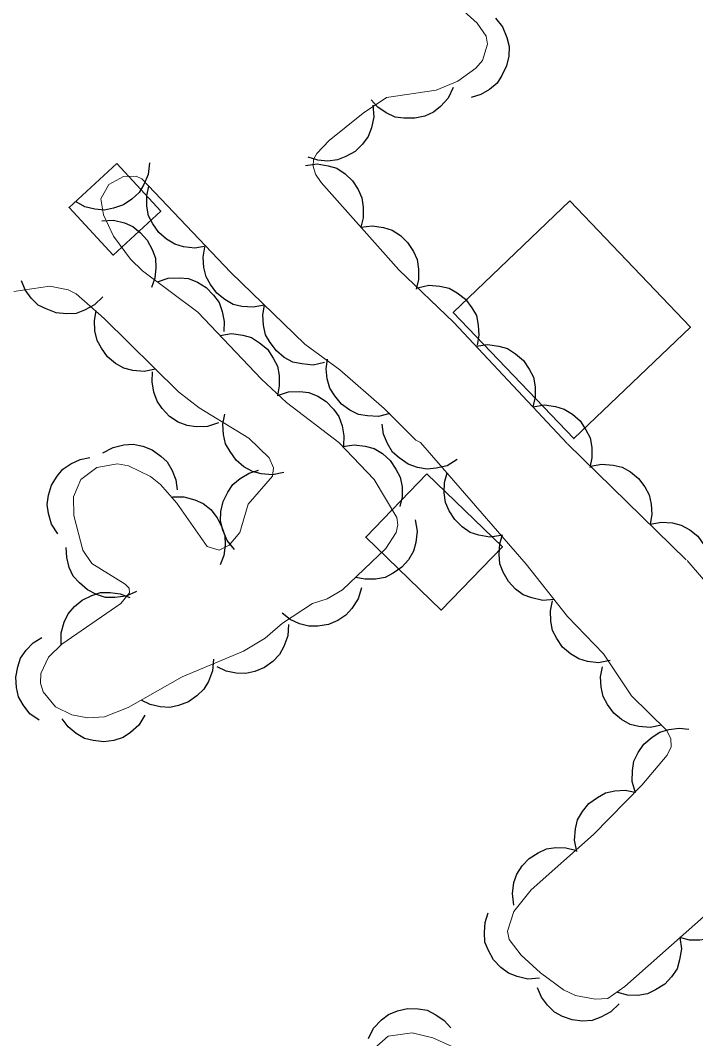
# Model space of a CAD drawing. Extents: x 386081 to 389416, y 5130568 to 5134082.
# Drawn here: x 387289.32 to 387313.74, y 5132118.78 to 5132155.61 of the extents above; entities that cross this region are included whole.
import ezdxf

# ---------------------------------------------------------------- set-up
doc = ezdxf.new("R2010")
doc.units = 0
doc.header["$LTSCALE"] = 1.2
doc.linetypes.add('DOT_DASHED', pattern=[7.7, 5, -1.2, 0.3, -1.2])
doc.layers.add('31', color=7, linetype='Continuous', lineweight=70)
doc.layers.add('44', color=7, linetype='Continuous', lineweight=25)

msp = doc.modelspace()

# ---------------------------------------------------------------- linework, layer by layer
at = {"layer": '31', "lineweight": 35}
for points in [[(387292.8, 5132150.43), (387294.39, 5132148.71), (387292.67, 5132147.12), (387291.08, 5132148.84)], [(387309.19, 5132149.08), (387313.55, 5132144.51), (387309.33, 5132140.48), (387304.97, 5132145.04)], [(387304.02, 5132139.21), (387306.75, 5132136.57), (387304.54, 5132134.28), (387301.81, 5132136.92)]]:
    msp.add_lwpolyline(points, close=True, dxfattribs=at)
at = {"layer": '44', "linetype": 'DOT_DASHED', "lineweight": 13}
for points in [[(387305.36, 5132155.94), (387305.84, 5132155.51), (387306.16, 5132155.04), (387306.21, 5132154.75), (387306.03, 5132154.16), (387305.79, 5132153.88), (387305.14, 5132153.41), (387304.36, 5132153.09), (387302.56, 5132152.82), (387301.71, 5132152.25), (387300.48, 5132151.26), (387300.04, 5132150.8), (387299.92, 5132150.58), (387299.9, 5132150.34), (387299.99, 5132150.05), (387300.19, 5132149.74), (387303, 5132146.59), (387304.99, 5132144.68), (387309.11, 5132140.29), (387313.43, 5132136.07), (387314.54, 5132134.78)], [(387315.22, 5132124.25), (387311.18, 5132120.66), (387310.56, 5132120.23), (387310.11, 5132120.2), (387309.39, 5132120.34), (387308.96, 5132120.54), (387308.13, 5132121.15), (387307.43, 5132121.8), (387306.99, 5132122.36), (387306.93, 5132122.66), (387307.16, 5132123.37), (387307.79, 5132124.16), (387310.04, 5132126.16), (387311.8, 5132127.95), (387312.71, 5132129.03), (387312.85, 5132129.33), (387312.84, 5132129.63), (387312.69, 5132129.93), (387311.42, 5132131.18), (387310.41, 5132132.69), (387309.11, 5132134.04), (387307.61, 5132135.94), (387303.79, 5132140.34), (387303.62, 5132140.42), (387302.47, 5132141.57), (387300.87, 5132142.97), (387299.61, 5132143.9), (387296.93, 5132146.49), (387293.71, 5132149.88), (387293.5, 5132149.98), (387293.05, 5132149.96), (387292.51, 5132149.67), (387292.23, 5132149.15), (387292.32, 5132148.57), (387292.68, 5132147.8), (387293.3, 5132146.97), (387293.73, 5132146.55), (387295.74, 5132145.05), (387298.04, 5132142.63), (387298.94, 5132141.79), (387300.84, 5132140.34), (387302.11, 5132139), (387302.93, 5132137.63), (387302.97, 5132137.36), (387302.91, 5132137.08), (387302.53, 5132136.51), (387300.97, 5132135.01), (387300.41, 5132134.68), (387299.88, 5132134.51)], [(387299.88, 5132134.51), (387298.8, 5132133.8), (387298.17, 5132133.26), (387297.38, 5132132.79), (387295.17, 5132131.86), (387293.21, 5132130.75), (387292.36, 5132130.41), (387291.74, 5132130.38), (387291.18, 5132130.49), (387290.58, 5132130.78), (387290.14, 5132131.32), (387290.04, 5132131.63), (387290.05, 5132131.98), (387290.33, 5132132.58), (387290.81, 5132133.05), (387292.95, 5132134.51), (387293.26, 5132134.9), (387293.25, 5132135.07), (387293.1, 5132135.21), (387291.9, 5132135.96), (387291.58, 5132136.45), (387291.25, 5132137.7), (387291.24, 5132138.38), (387291.5, 5132139), (387292.08, 5132139.44), (387292.83, 5132139.57), (387293.23, 5132139.5), (387294.02, 5132139.11), (387294.38, 5132138.82), (387294.97, 5132138.15), (387296.07, 5132136.58), (387296.5, 5132136.44), (387296.87, 5132136.63), (387297.25, 5132137.09), (387297.56, 5132138.11), (387298.44, 5132139.12), (387298.47, 5132139.42), (387298.31, 5132139.78), (387297.58, 5132140.5), (387295.78, 5132141.59), (387295.03, 5132142.17), (387292.35, 5132144.82), (387291.33, 5132145.72), (387291.04, 5132145.86), (387290.38, 5132145.99), (387289.08, 5132145.8)], [(387299.24, 5132115.88), (387302.62, 5132118.87), (387303.49, 5132118.98), (387304.23, 5132118.8), (387304.96, 5132118.48)]]:
    msp.add_lwpolyline(points, dxfattribs=at)
at = {"layer": '44'}
for points in [[(387306.5, 5132155.69), (387306.76, 5132155.37), (387306.91, 5132154.99), (387306.99, 5132154.67), (387306.98, 5132154.32), (387306.9, 5132153.96), (387306.73, 5132153.61), (387306.56, 5132153.34), (387306.29, 5132153.11), (387305.97, 5132152.93), (387305.62, 5132152.82)], [(387304.97, 5132153.18), (387304.79, 5132152.8), (387304.51, 5132152.5), (387304.26, 5132152.29), (387303.94, 5132152.15), (387303.58, 5132152.07), (387303.19, 5132152.07), (387302.87, 5132152.11), (387302.55, 5132152.26), (387302.24, 5132152.47), (387302, 5132152.74)], [(387302.07, 5132152.54), (387302.1, 5132152.12), (387302.02, 5132151.72), (387301.9, 5132151.41), (387301.69, 5132151.13), (387301.43, 5132150.87), (387301.09, 5132150.69), (387300.79, 5132150.56), (387300.44, 5132150.52), (387300.07, 5132150.55), (387299.73, 5132150.66)], [(387293.98, 5132150.46), (387293.94, 5132150.04), (387293.78, 5132149.67), (387293.61, 5132149.38), (387293.35, 5132149.14), (387293.05, 5132148.94), (387292.68, 5132148.82), (387292.36, 5132148.75), (387292.01, 5132148.78), (387291.65, 5132148.87), (387291.33, 5132149.04)], [(387299.63, 5132150.36), (387300.05, 5132150.42), (387300.45, 5132150.35), (387300.76, 5132150.26), (387301.06, 5132150.06), (387301.33, 5132149.81), (387301.53, 5132149.49), (387301.67, 5132149.19), (387301.72, 5132148.85), (387301.72, 5132148.47), (387301.63, 5132148.13)], [(387296.03, 5132147.44), (387295.62, 5132147.37), (387295.22, 5132147.42), (387294.9, 5132147.51), (387294.6, 5132147.69), (387294.32, 5132147.94), (387294.11, 5132148.25), (387293.95, 5132148.54), (387293.89, 5132148.89), (387293.89, 5132149.26), (387293.96, 5132149.61)], [(387292.26, 5132148.36), (387292.68, 5132148.38), (387293.08, 5132148.28), (387293.38, 5132148.15), (387293.66, 5132147.93), (387293.9, 5132147.66), (387294.08, 5132147.32), (387294.2, 5132147.01), (387294.22, 5132146.66), (387294.18, 5132146.29), (387294.06, 5132145.95)], [(387301.63, 5132148.13), (387302.04, 5132148.18), (387302.45, 5132148.12), (387302.76, 5132148.02), (387303.06, 5132147.83), (387303.32, 5132147.57), (387303.53, 5132147.25), (387303.67, 5132146.96), (387303.72, 5132146.61), (387303.72, 5132146.24), (387303.63, 5132145.89)], [(387298.15, 5132145.31), (387297.74, 5132145.23), (387297.33, 5132145.26), (387297.01, 5132145.33), (387296.71, 5132145.51), (387296.42, 5132145.74), (387296.19, 5132146.05), (387296.03, 5132146.33), (387295.95, 5132146.67), (387295.93, 5132147.04), (387295.99, 5132147.4)], [(387292.3, 5132145.61), (387292, 5132145.32), (387291.64, 5132145.13), (387291.33, 5132145.01), (387290.98, 5132144.99), (387290.61, 5132145.03), (387290.25, 5132145.17), (387289.96, 5132145.31), (387289.71, 5132145.56), (387289.49, 5132145.86), (387289.35, 5132146.19)], [(387294.27, 5132146.15), (387294.66, 5132146.29), (387295.07, 5132146.3), (387295.4, 5132146.27), (387295.72, 5132146.14), (387296.04, 5132145.95), (387296.3, 5132145.67), (387296.5, 5132145.41), (387296.62, 5132145.08), (387296.69, 5132144.72), (387296.67, 5132144.36)], [(387303.68, 5132145.94), (387304.09, 5132146.03), (387304.49, 5132145.99), (387304.82, 5132145.92), (387305.12, 5132145.75), (387305.41, 5132145.52), (387305.64, 5132145.21), (387305.81, 5132144.93), (387305.88, 5132144.59), (387305.9, 5132144.22), (387305.84, 5132143.86)], [(387294.2, 5132142.99), (387293.79, 5132142.91), (387293.38, 5132142.95), (387293.06, 5132143.03), (387292.76, 5132143.2), (387292.47, 5132143.44), (387292.25, 5132143.75), (387292.09, 5132144.03), (387292.01, 5132144.38), (387292, 5132144.75), (387292.06, 5132145.1)], [(387300.31, 5132143.23), (387299.9, 5132143.14), (387299.49, 5132143.18), (387299.17, 5132143.25), (387298.86, 5132143.42), (387298.58, 5132143.65), (387298.35, 5132143.96), (387298.18, 5132144.24), (387298.11, 5132144.59), (387298.09, 5132144.96), (387298.15, 5132145.31)], [(387296.54, 5132144.21), (387296.95, 5132144.28), (387297.36, 5132144.22), (387297.67, 5132144.14), (387297.97, 5132143.95), (387298.25, 5132143.71), (387298.46, 5132143.39), (387298.62, 5132143.1), (387298.68, 5132142.76), (387298.68, 5132142.39), (387298.61, 5132142.03)], [(387305.8, 5132143.82), (387306.21, 5132143.88), (387306.62, 5132143.83), (387306.93, 5132143.74), (387307.23, 5132143.55), (387307.51, 5132143.31), (387307.72, 5132142.99), (387307.87, 5132142.7), (387307.93, 5132142.35), (387307.93, 5132141.98), (387307.85, 5132141.63)], [(387302.68, 5132141.39), (387302.27, 5132141.28), (387301.87, 5132141.3), (387301.54, 5132141.35), (387301.23, 5132141.51), (387300.93, 5132141.73), (387300.69, 5132142.03), (387300.51, 5132142.3), (387300.41, 5132142.64), (387300.38, 5132143.01), (387300.42, 5132143.36)], [(387296.48, 5132141.05), (387296.08, 5132140.92), (387295.67, 5132140.91), (387295.35, 5132140.95), (387295.02, 5132141.08), (387294.71, 5132141.28), (387294.45, 5132141.57), (387294.26, 5132141.83), (387294.14, 5132142.16), (387294.08, 5132142.53), (387294.1, 5132142.89)], [(387298.62, 5132142.04), (387299.01, 5132142.17), (387299.42, 5132142.18), (387299.75, 5132142.15), (387300.07, 5132142.01), (387300.38, 5132141.82), (387300.64, 5132141.54), (387300.84, 5132141.28), (387300.96, 5132140.94), (387301.02, 5132140.58), (387301, 5132140.22)], [(387298.85, 5132139.25), (387298.44, 5132139.17), (387298.03, 5132139.21), (387297.71, 5132139.29), (387297.4, 5132139.46), (387297.12, 5132139.7), (387296.9, 5132140.01), (387296.73, 5132140.29), (387296.66, 5132140.63), (387296.64, 5132141), (387296.71, 5132141.36)], [(387307.85, 5132141.63), (387308.27, 5132141.7), (387308.67, 5132141.64), (387308.99, 5132141.55), (387309.29, 5132141.37), (387309.56, 5132141.12), (387309.77, 5132140.8), (387309.92, 5132140.51), (387309.98, 5132140.16), (387309.99, 5132139.79), (387309.91, 5132139.44)], [(387305.11, 5132139.72), (387304.75, 5132139.5), (387304.36, 5132139.41), (387304.03, 5132139.37), (387303.68, 5132139.44), (387303.34, 5132139.56), (387303.02, 5132139.78), (387302.78, 5132139.99), (387302.59, 5132140.3), (387302.45, 5132140.64), (387302.4, 5132141)], [(387292.3, 5132139.96), (387292.67, 5132140.16), (387293.06, 5132140.25), (387293.39, 5132140.28), (387293.74, 5132140.21), (387294.08, 5132140.08), (387294.39, 5132139.85), (387294.63, 5132139.64), (387294.81, 5132139.33), (387294.94, 5132138.99), (387294.99, 5132138.63)], [(387300.98, 5132140.19), (387301.39, 5132140.26), (387301.79, 5132140.21), (387302.11, 5132140.12), (387302.41, 5132139.94), (387302.69, 5132139.69), (387302.9, 5132139.37), (387303.05, 5132139.09), (387303.12, 5132138.74), (387303.12, 5132138.37), (387303.04, 5132138.02)], [(387290.67, 5132137.03), (387290.44, 5132137.38), (387290.33, 5132137.77), (387290.28, 5132138.1), (387290.33, 5132138.44), (387290.44, 5132138.8), (387290.65, 5132139.12), (387290.85, 5132139.37), (387291.14, 5132139.57), (387291.48, 5132139.72), (387291.83, 5132139.8)], [(387309.94, 5132139.48), (387310.35, 5132139.56), (387310.76, 5132139.52), (387311.08, 5132139.45), (387311.38, 5132139.28), (387311.67, 5132139.04), (387311.9, 5132138.73), (387312.06, 5132138.45), (387312.13, 5132138.11), (387312.15, 5132137.74), (387312.09, 5132137.38)], [(387297.06, 5132136.47), (387296.8, 5132136.79), (387296.64, 5132137.17), (387296.56, 5132137.49), (387296.57, 5132137.84), (387296.65, 5132138.2), (387296.82, 5132138.54), (387297, 5132138.82), (387297.27, 5132139.04), (387297.59, 5132139.23), (387297.93, 5132139.34)], [(387306.71, 5132136.97), (387306.3, 5132136.92), (387305.9, 5132136.99), (387305.58, 5132137.09), (387305.29, 5132137.29), (387305.03, 5132137.55), (387304.83, 5132137.87), (387304.69, 5132138.17), (387304.64, 5132138.52), (387304.66, 5132138.89), (387304.75, 5132139.24)], [(387294.82, 5132138.37), (387295.23, 5132138.38), (387295.62, 5132138.27), (387295.93, 5132138.13), (387296.2, 5132137.91), (387296.43, 5132137.62), (387296.6, 5132137.28), (387296.71, 5132136.97), (387296.72, 5132136.62), (387296.67, 5132136.25), (387296.54, 5132135.91)], [(387303.6, 5132137.54), (387303.67, 5132137.13), (387303.62, 5132136.72), (387303.54, 5132136.41), (387303.36, 5132136.1), (387303.11, 5132135.83), (387302.8, 5132135.61), (387302.51, 5132135.46), (387302.16, 5132135.39), (387301.79, 5132135.39), (387301.44, 5132135.46)], [(387312.09, 5132137.38), (387312.5, 5132137.46), (387312.9, 5132137.43), (387313.22, 5132137.35), (387313.53, 5132137.18), (387313.82, 5132136.95), (387314.04, 5132136.64), (387314.2, 5132136.35), (387314.28, 5132136.01), (387314.3, 5132135.64), (387314.23, 5132135.28)], [(387308.62, 5132134.66), (387308.21, 5132134.63), (387307.81, 5132134.72), (387307.5, 5132134.83), (387307.22, 5132135.04), (387306.97, 5132135.31), (387306.78, 5132135.65), (387306.66, 5132135.95), (387306.63, 5132136.3), (387306.66, 5132136.67), (387306.76, 5132137.01)], [(387293.52, 5132134.95), (387293.14, 5132134.78), (387292.73, 5132134.73), (387292.4, 5132134.73), (387292.07, 5132134.84), (387291.74, 5132135.01), (387291.45, 5132135.26), (387291.23, 5132135.5), (387291.08, 5132135.82), (387290.99, 5132136.18), (387290.97, 5132136.54)], [(387290.79, 5132133.03), (387290.79, 5132133.45), (387290.9, 5132133.84), (387291.04, 5132134.14), (387291.27, 5132134.41), (387291.55, 5132134.64), (387291.9, 5132134.8), (387292.21, 5132134.91), (387292.56, 5132134.91), (387292.93, 5132134.86), (387293.27, 5132134.73)], [(387301.65, 5132135.08), (387301.53, 5132134.68), (387301.31, 5132134.34), (387301.09, 5132134.09), (387300.8, 5132133.9), (387300.46, 5132133.75), (387300.08, 5132133.7), (387299.75, 5132133.69), (387299.41, 5132133.78), (387299.07, 5132133.94), (387298.79, 5132134.16)], [(387310.65, 5132132.45), (387310.23, 5132132.37), (387309.83, 5132132.42), (387309.51, 5132132.51), (387309.21, 5132132.69), (387308.93, 5132132.93), (387308.72, 5132133.25), (387308.56, 5132133.54), (387308.5, 5132133.88), (387308.49, 5132134.25), (387308.56, 5132134.61)], [(387299.01, 5132133.76), (387298.99, 5132133.34), (387298.85, 5132132.96), (387298.69, 5132132.67), (387298.45, 5132132.42), (387298.15, 5132132.2), (387297.79, 5132132.06), (387297.47, 5132131.98), (387297.12, 5132132), (387296.76, 5132132.07), (387296.43, 5132132.23)], [(387290, 5132130.29), (387289.66, 5132130.53), (387289.42, 5132130.85), (387289.25, 5132131.14), (387289.17, 5132131.48), (387289.15, 5132131.85), (387289.22, 5132132.23), (387289.32, 5132132.54), (387289.52, 5132132.83), (387289.78, 5132133.09), (387290.09, 5132133.29)], [(387296.3, 5132132.5), (387296.26, 5132132.08), (387296.12, 5132131.7), (387295.95, 5132131.42), (387295.7, 5132131.17), (387295.4, 5132130.96), (387295.04, 5132130.83), (387294.72, 5132130.75), (387294.37, 5132130.78), (387294.01, 5132130.86), (387293.69, 5132131.02)], [(387312.51, 5132130.11), (387312.1, 5132130.03), (387311.69, 5132130.07), (387311.37, 5132130.14), (387311.06, 5132130.32), (387310.78, 5132130.55), (387310.55, 5132130.86), (387310.39, 5132131.15), (387310.32, 5132131.49), (387310.3, 5132131.86), (387310.37, 5132132.22)], [(387293.82, 5132130.48), (387293.6, 5132130.12), (387293.3, 5132129.85), (387293.03, 5132129.67), (387292.69, 5132129.56), (387292.33, 5132129.51), (387291.95, 5132129.56), (387291.63, 5132129.63), (387291.33, 5132129.81), (387291.04, 5132130.05), (387290.83, 5132130.34)], [(387311.57, 5132127.67), (387311.45, 5132128.08), (387311.46, 5132128.48), (387311.51, 5132128.81), (387311.66, 5132129.13), (387311.87, 5132129.43), (387312.17, 5132129.68), (387312.44, 5132129.86), (387312.77, 5132129.96), (387313.14, 5132130), (387313.5, 5132129.97)], [(387309.44, 5132125.55), (387309.36, 5132125.96), (387309.4, 5132126.37), (387309.47, 5132126.69), (387309.65, 5132126.99), (387309.88, 5132127.28), (387310.19, 5132127.5), (387310.48, 5132127.67), (387310.82, 5132127.74), (387311.19, 5132127.76), (387311.55, 5132127.69)], [(387307.16, 5132123.6), (387307.11, 5132124.02), (387307.17, 5132124.42), (387307.27, 5132124.73), (387307.46, 5132125.03), (387307.72, 5132125.29), (387308.04, 5132125.5), (387308.34, 5132125.64), (387308.68, 5132125.69), (387309.05, 5132125.68), (387309.4, 5132125.59)], [(387315.42, 5132124.42), (387315.47, 5132124.01), (387315.41, 5132123.61), (387315.31, 5132123.29), (387315.11, 5132123), (387314.86, 5132122.73), (387314.54, 5132122.53), (387314.24, 5132122.39), (387313.89, 5132122.34), (387313.52, 5132122.34), (387313.17, 5132122.43)], [(387308.09, 5132120.96), (387307.67, 5132120.93), (387307.28, 5132121.02), (387306.97, 5132121.14), (387306.69, 5132121.35), (387306.43, 5132121.62), (387306.25, 5132121.96), (387306.12, 5132122.26), (387306.1, 5132122.61), (387306.13, 5132122.98), (387306.24, 5132123.32)], [(387313.17, 5132122.43), (387313.23, 5132122.02), (387313.16, 5132121.62), (387313.07, 5132121.3), (387312.87, 5132121.01), (387312.62, 5132120.74), (387312.29, 5132120.54), (387312, 5132120.39), (387311.65, 5132120.34), (387311.28, 5132120.35), (387310.93, 5132120.44)], [(387310.97, 5132120.03), (387310.67, 5132119.74), (387310.31, 5132119.55), (387310, 5132119.43), (387309.65, 5132119.41), (387309.28, 5132119.45), (387308.93, 5132119.58), (387308.63, 5132119.73), (387308.38, 5132119.98), (387308.16, 5132120.27), (387308.02, 5132120.61)], [(387301.91, 5132118.78), (387302.09, 5132119.15), (387302.38, 5132119.45), (387302.63, 5132119.65), (387302.96, 5132119.78), (387303.32, 5132119.86), (387303.7, 5132119.85), (387304.03, 5132119.8), (387304.34, 5132119.64), (387304.64, 5132119.43), (387304.88, 5132119.16)]]:
    msp.add_lwpolyline(points, dxfattribs=at)

doc.saveas('drawing.dxf')
